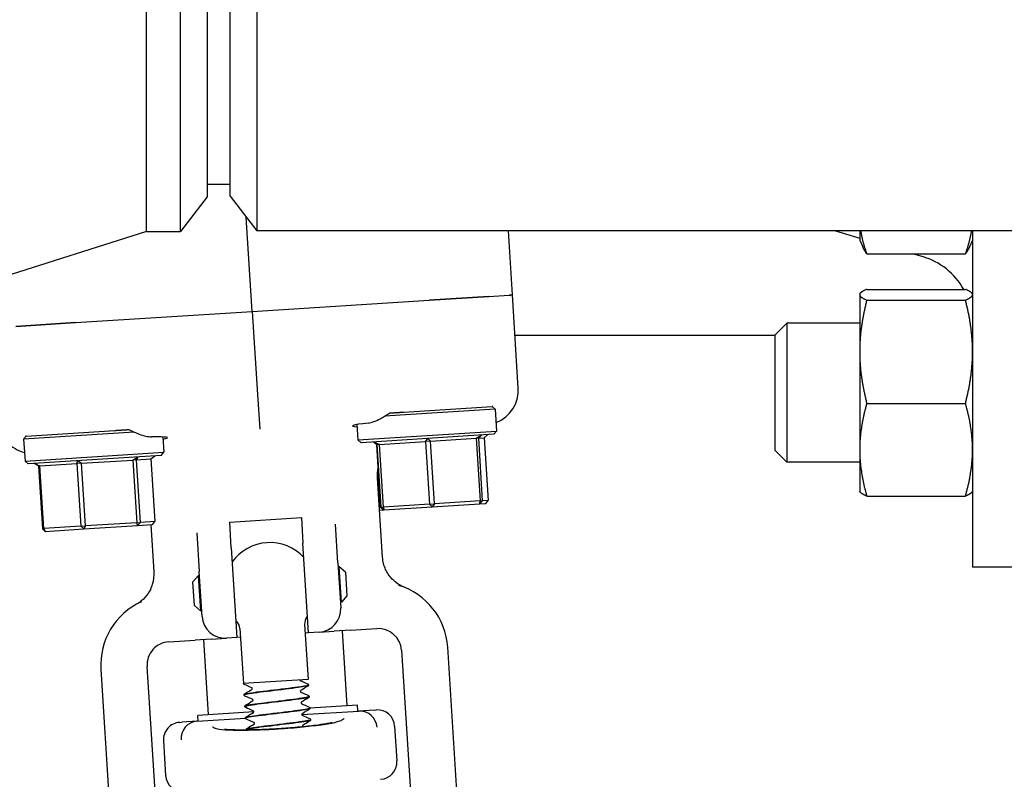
# Model space of a CAD drawing. Header units: inches. Extents: x 24 to 1128, y -69 to 748.
# Tile 620 of 656: x 621.4 to 626.71, y 682.27 to 686.37. Entities that reach past the tile are written whole.
import ezdxf

# ---------------------------------------------------------------- set-up
doc = ezdxf.new("R2010")
doc.units = ezdxf.units.IN
doc.header["$LTSCALE"] = 32
doc.header["$MEASUREMENT"] = 0
doc.layers.add('Visible (ANSI)', color=7, linetype='Continuous', lineweight=30)

msp = doc.modelspace()

# ---------------------------------------------------------------- linework, layer by layer
at = {"layer": 'Visible (ANSI)'}
for p, q in [((622.08397, 685.22853), (622.08397, 688.10853)), ((622.26676, 685.22853), (622.26676, 688.10853)), ((622.67951, 688.10603), (622.67951, 685.23103)), ((622.41063, 687.92103), (622.41063, 685.41603)), ((622.53563, 685.41853), (622.53563, 687.91853)), ((622.53563, 685.48103), (622.41063, 685.48103)), ((622.41063, 685.41603), (622.26676, 685.22853)), ((622.53563, 685.41853), (622.67951, 685.23103)), ((622.65428, 684.79729), (622.62203, 685.30594)), ((622.08397, 685.22853), (621.14463, 684.93101)), ((622.08397, 685.22853), (622.26676, 685.22853)), ((659.51676, 685.23103), (622.67951, 685.23103)), ((624.05771, 684.88627), (624.03585, 685.23103)), ((625.80108, 685.23103), (625.93163, 685.19263)), ((625.93163, 685.23103), (625.93163, 685.18082)), ((626.54063, 685.23103), (626.54063, 683.41853)), ((625.93163, 685.18082), (625.94818, 685.14534)), ((626.54063, 685.18082), (626.52409, 685.14534)), ((625.96994, 685.10728), (626.50233, 685.10728)), ((626.22185, 685.10728), (626.27144, 685.0927)), ((623.60902, 684.85782), (623.93061, 684.87821)), ((623.93061, 684.87821), (623.60902, 684.85782)), ((623.93061, 684.87821), (624.0402, 684.88516)), ((623.93061, 684.87821), (624.0402, 684.88516)), ((624.04793, 684.88565), (624.0402, 684.88516)), ((624.0402, 684.88516), (624.04793, 684.88565)), ((624.05771, 684.88627), (624.04793, 684.88565)), ((624.04793, 684.88565), (624.05771, 684.88627)), ((624.08956, 684.38388), (624.05771, 684.88627)), ((625.93163, 684.88983), (625.93273, 684.89219)), ((625.93163, 684.88983), (625.93163, 684.88749)), ((625.93163, 684.88749), (625.93163, 684.57998)), ((625.96994, 684.91627), (626.50233, 684.91627)), ((626.54063, 684.88983), (626.53953, 684.89219)), ((622.65428, 684.79729), (623.60902, 684.85782)), ((622.65428, 684.79729), (623.60902, 684.85782)), ((625.96994, 684.8587), (626.50233, 684.8587)), ((621.69953, 684.73675), (622.65428, 684.79729)), ((621.69953, 684.73675), (622.65428, 684.79729)), ((622.65428, 684.79729), (622.68272, 684.34875)), ((621.37794, 684.71636), (621.69953, 684.73675)), ((621.69953, 684.73675), (621.37794, 684.71636)), ((625.47563, 684.67133), (625.53813, 684.73383)), ((625.53813, 684.73383), (625.53813, 683.98383)), ((625.93163, 684.73383), (625.53813, 684.73383)), ((624.07152, 684.66853), (625.47563, 684.66853)), ((625.47563, 684.04633), (625.47563, 684.67133)), ((625.93163, 684.57998), (625.93163, 684.05133)), ((622.68272, 684.34875), (622.69458, 684.16166)), ((623.47156, 684.25416), (623.9487, 684.28442)), ((623.95239, 684.28465), (623.9487, 684.28442)), ((623.9487, 684.28442), (623.96528, 684.26981)), ((625.96994, 684.30126), (626.50233, 684.30126)), ((623.96528, 684.26981), (623.36835, 684.23196)), ((623.96528, 684.26981), (623.9728, 684.1513)), ((623.21904, 684.18683), (623.2243, 684.10384)), ((622.01733, 684.1463), (621.42039, 684.10845)), ((621.435, 684.12504), (621.42039, 684.10845)), ((621.435, 684.12504), (621.43131, 684.1248)), ((621.435, 684.12504), (621.91214, 684.15529)), ((623.2243, 684.10384), (623.9728, 684.1513)), ((623.95819, 684.13472), (623.24088, 684.08924)), ((623.86232, 684.11298), (623.89043, 684.13042)), ((623.89043, 684.13042), (623.8757, 684.11383)), ((623.90473, 684.11567), (623.92583, 684.13267)), ((623.95819, 684.13472), (623.9728, 684.1513)), ((621.42039, 684.10845), (621.42791, 683.98994)), ((622.17114, 684.12039), (622.17641, 684.0374)), ((623.24088, 684.08924), (623.2243, 684.10384)), ((623.30865, 684.09353), (623.32535, 684.07894)), ((623.31035, 684.09364), (623.34043, 684.07989)), ((623.32681, 684.07903), (623.31035, 684.09364)), ((623.32535, 684.07894), (623.32681, 684.07903)), ((623.34679, 683.74087), (623.32535, 684.07894)), ((623.34043, 684.07989), (623.32681, 684.07903)), ((623.32681, 684.07903), (623.34825, 683.74096)), ((623.34043, 684.07989), (623.5886, 684.09563)), ((623.36187, 683.74182), (623.34043, 684.07989)), ((623.5886, 684.09563), (623.60125, 684.11209)), ((623.61561, 684.09734), (623.5886, 684.09563)), ((623.5886, 684.09563), (623.61003, 683.75756)), ((623.60125, 684.11209), (623.61561, 684.09734)), ((623.61561, 684.09734), (623.86232, 684.11298)), ((623.63704, 683.75927), (623.61561, 684.09734)), ((623.8757, 684.11383), (623.86232, 684.11298)), ((623.86232, 684.11298), (623.88375, 683.77491)), ((623.8757, 684.11383), (623.90473, 684.11567)), ((623.89714, 683.77576), (623.8757, 684.11383)), ((623.90473, 684.11567), (623.92616, 683.7776)), ((621.42791, 683.98994), (622.17641, 684.0374)), ((622.1618, 684.02082), (621.44449, 683.97534)), ((622.10701, 684.00169), (622.12769, 684.01866)), ((622.1618, 684.02082), (622.17641, 684.0374)), ((625.47563, 684.04633), (625.53813, 683.98383)), ((625.93163, 684.05133), (625.93163, 683.82783)), ((621.44449, 683.97534), (621.42791, 683.98994)), ((621.4786, 683.9775), (621.50792, 683.9637)), ((621.50126, 683.96328), (621.4786, 683.9775)), ((621.50792, 683.9637), (621.50126, 683.96328)), ((621.50126, 683.96328), (621.52269, 683.62521)), ((621.50792, 683.9637), (621.70744, 683.97635)), ((621.52936, 683.62563), (621.50792, 683.9637)), ((621.70744, 683.97635), (621.71246, 683.99233)), ((621.73344, 683.978), (621.70744, 683.97635)), ((621.70744, 683.97635), (621.72887, 683.63828)), ((621.71246, 683.99233), (621.73344, 683.978)), ((621.73344, 683.978), (622.01032, 683.99556)), ((621.75487, 683.63993), (621.73344, 683.978)), ((622.01032, 683.99556), (622.03701, 684.01291)), ((622.02965, 683.99678), (622.01032, 683.99556)), ((622.01032, 683.99556), (622.03175, 683.65749)), ((622.03701, 684.01291), (622.02965, 683.99678)), ((622.02965, 683.99678), (622.10701, 684.00169)), ((622.05108, 683.65871), (622.02965, 683.99678)), ((622.10701, 684.00169), (622.12845, 683.66362)), ((625.93163, 683.98383), (625.53813, 683.98383)), ((623.35707, 683.47165), (623.33004, 683.89801)), ((625.93163, 683.82783), (625.93273, 683.82547)), ((626.54063, 683.82783), (626.53953, 683.82547)), ((623.61003, 683.75756), (623.36187, 683.74182)), ((623.61003, 683.75756), (623.63704, 683.75927)), ((623.62448, 683.74282), (623.61003, 683.75756)), ((623.63704, 683.75927), (623.62448, 683.74282)), ((623.62448, 683.74282), (623.88257, 683.75918)), ((623.88375, 683.77491), (623.63704, 683.75927)), ((623.89714, 683.77576), (623.88257, 683.75918)), ((623.88257, 683.75918), (623.88375, 683.77491)), ((623.88257, 683.75918), (623.91416, 683.76118)), ((623.88375, 683.77491), (623.89714, 683.77576)), ((623.92616, 683.7776), (623.89714, 683.77576)), ((623.91416, 683.76118), (623.92616, 683.7776)), ((625.96994, 683.80139), (626.50233, 683.80139)), ((623.34679, 683.74087), (623.34003, 683.74044)), ((623.34102, 683.72484), (623.36334, 683.72626)), ((623.34825, 683.74096), (623.34679, 683.74087)), ((623.34679, 683.74087), (623.36334, 683.72626)), ((623.34825, 683.74096), (623.36187, 683.74182)), ((623.36486, 683.72636), (623.34825, 683.74096)), ((623.36187, 683.74182), (623.36486, 683.72636)), ((623.36334, 683.72626), (623.36486, 683.72636)), ((623.36486, 683.72636), (623.62448, 683.74282)), ((622.03175, 683.65749), (621.75487, 683.63993)), ((622.03175, 683.65749), (622.05108, 683.65871)), ((622.03528, 683.64205), (622.03175, 683.65749)), ((622.05108, 683.65871), (622.03528, 683.64205)), ((622.03528, 683.64205), (622.11621, 683.64718)), ((622.12845, 683.66362), (622.05108, 683.65871)), ((622.12455, 683.3935), (622.10849, 683.6467)), ((622.11621, 683.64718), (622.12845, 683.66362)), ((622.53223, 683.66035), (622.91895, 683.68487)), ((622.54097, 683.52249), (622.53223, 683.66035)), ((622.91895, 683.68487), (622.92769, 683.54701)), ((623.11601, 683.44125), (623.10275, 683.65048)), ((621.52269, 683.62521), (621.52936, 683.62563)), ((621.53691, 683.61045), (621.52269, 683.62521)), ((621.72887, 683.63828), (621.52936, 683.62563)), ((621.52936, 683.62563), (621.53691, 683.61045)), ((621.53691, 683.61045), (621.74563, 683.62369)), ((621.72887, 683.63828), (621.75487, 683.63993)), ((621.74563, 683.62369), (621.72887, 683.63828)), ((621.74563, 683.62369), (622.03528, 683.64205)), ((621.75487, 683.63993), (621.74563, 683.62369)), ((622.35425, 683.60302), (622.36751, 683.39379)), ((622.95838, 683.06305), (622.92769, 683.54701)), ((622.54097, 683.52249), (622.57165, 683.03853)), ((623.11601, 683.44125), (623.13135, 683.19927)), ((622.38286, 683.15181), (622.36751, 683.39379)), ((623.12367, 683.41923), (623.11743, 683.41883)), ((623.13569, 683.22961), (623.12367, 683.41923)), ((623.15684, 683.39002), (623.12367, 683.41923)), ((623.15684, 683.39002), (623.1649, 683.26277)), ((627.35063, 683.41853), (626.54063, 683.41853)), ((622.33349, 683.33781), (622.3627, 683.37098)), ((622.34156, 683.21057), (622.33349, 683.33781)), ((622.36894, 683.37137), (622.3627, 683.37098)), ((622.3627, 683.37098), (622.37472, 683.18136)), ((623.13569, 683.22961), (623.12946, 683.22921)), ((623.1649, 683.26277), (623.13569, 683.22961)), ((622.34156, 683.21057), (622.37472, 683.18136)), ((622.38096, 683.18175), (622.37472, 683.18136)), ((622.5874, 683.08653), (622.60619, 682.79022)), ((622.9367, 683.10867), (622.95548, 682.81237)), ((622.95838, 683.06305), (622.93966, 683.06187)), ((623.01451, 683.06661), (622.95838, 683.06305)), ((623.01451, 683.06661), (623.096, 683.07178)), ((623.18476, 683.07741), (623.096, 683.07178)), ((623.13926, 683.07452), (623.16497, 682.66909)), ((623.18476, 683.07741), (623.32639, 683.08639)), ((622.20364, 683.0152), (622.34527, 683.02418)), ((622.43403, 683.02981), (622.34527, 683.02418)), ((622.39077, 683.02707), (622.41647, 682.62163)), ((622.43403, 683.02981), (622.51552, 683.03498)), ((622.57165, 683.03853), (622.51552, 683.03498)), ((622.59037, 683.03972), (622.57165, 683.03853)), ((623.45905, 682.96955), (623.53023, 681.8468)), ((623.77973, 681.86262), (623.70855, 682.98537)), ((621.8373, 682.86672), (621.90849, 681.74398)), ((622.15799, 681.7598), (622.0868, 682.88254)), ((622.95548, 682.81237), (622.60619, 682.79022)), ((622.95738, 682.78249), (622.95742, 682.78187)), ((622.61006, 682.72912), (622.6101, 682.7285)), ((622.96134, 682.72005), (622.96138, 682.71943)), ((622.66224, 682.63721), (622.36034, 682.61807)), ((622.61402, 682.66668), (622.61406, 682.66606)), ((622.92118, 682.62232), (623.22895, 682.64183)), ((622.9653, 682.65761), (622.96534, 682.65699)), ((623.22111, 682.67265), (622.96532, 682.65643)), ((623.22308, 682.64146), (623.22111, 682.67265)), ((623.31149, 682.64707), (623.22895, 682.64183)), ((623.31149, 682.64707), (623.32288, 682.64779)), ((622.35645, 682.58651), (622.27391, 682.58128)), ((622.35645, 682.58651), (622.6181, 682.6031)), ((622.36231, 682.58688), (622.36034, 682.61807)), ((622.61798, 682.60425), (622.61802, 682.60363)), ((622.96926, 682.59517), (622.96929, 682.59455)), ((622.26251, 682.58055), (622.27391, 682.58128)), ((622.62194, 682.54181), (622.62198, 682.54119)), ((623.42238, 682.56016), (623.43424, 682.37303)), ((622.17488, 682.48106), (622.18675, 682.29394))]:
    msp.add_line(p, q, dxfattribs=at)
for centre, radius, start, end in [((626.16563, 684.73294), 0.375, 29.26785, 73.61155), ((622.7492, 683.30029), 0.25, 42.82295, 144.43301), ((623.3343, 682.96164), 0.375, 3.62798, 72.73227), ((622.21155, 682.89045), 0.375, 114.52369, 183.62798), ((623.0066, 683.19136), 0.125, 273.62798, 3.62798), ((622.50761, 683.15972), 0.125, 183.62798, 273.62798), ((622.7492, 683.30029), 0.25, 222.82295, 224.16378), ((622.52502, 683.08257), 0.0625, 3.62798, 44.16378), ((622.99907, 683.11263), 0.0625, 143.09218, 183.62798), ((622.7492, 683.30029), 0.25, 323.09218, 324.43301), ((623.3343, 682.96164), 0.125, 3.62798, 93.62798), ((622.21155, 682.89045), 0.125, 93.62798, 183.62798), ((623.32882, 682.55423), 0.09375, 3.62798, 93.62798), ((622.26845, 682.48699), 0.09375, 93.62798, 183.62798), ((623.34068, 682.3671), 0.09375, 273.62798, 3.62798), ((622.28031, 682.29987), 0.09375, 183.62798, 273.62798)]:
    msp.add_arc(centre, radius, start, end, dxfattribs=at)
for centre, major_axis, ratio, start_param, end_param in [((623.90072, 684.37299), (-0.18338, 0.04709), 0.9903423, 2.1937689, 3.4534494), ((623.59367, 684.20454), (0.3992, 0.02531), 0.0433333, 2.4752022, 3.4970139), ((621.47141, 684.21895), (0.17596, 0.06988), 0.9903423, 3.5077861, 4.0894164), ((621.79728, 684.09064), (0.3992, 0.02531), 0.0433333, 5.9277641, 6.9495757), ((623.00951, 682.53398), (0.23898, 0.10328), 0.1325254, 0.3357379, 0.3537118), ((623.23574, 682.54832), (-0.02413, 0.09068), 0.976791, 4.5200982, 6.0729206), ((622.36152, 682.49289), (-0.01248, -0.093), 0.976791, 3.3518573, 4.9046798), ((622.58776, 682.50724), (-0.25011, 0.07226), 0.1325254, 5.9294735, 5.9474474)]:
    msp.add_ellipse(centre, major_axis=major_axis, ratio=ratio, start_param=start_param, end_param=end_param, dxfattribs=at)
for points, weights in [([(625.93713, 685.23103), (625.94594, 685.17292), (625.96994, 685.10728)], [1.01792290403, 1.02345091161, 1]), ([(626.50233, 685.10728), (626.52633, 685.17292), (626.53514, 685.23103)], [1, 1.02345091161, 1.01792290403]), ([(625.96994, 685.10728), (625.9567, 685.12706), (625.94818, 685.14534)], [1, 1.01279805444, 1.01696531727]), ([(626.52409, 685.14534), (626.51556, 685.12706), (626.50233, 685.10728)], [1.01696531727, 1.01279805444, 1]), ([(625.96994, 684.91627), (625.93163, 684.90084), (625.93163, 684.88749)], [1, 1.0379548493, 1]), ([(625.93163, 684.88749), (625.93163, 684.87413), (625.96994, 684.8587)], [1, 1.0379548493, 1]), ([(626.54063, 684.88749), (626.54063, 684.90084), (626.50233, 684.91627)], [1, 1.0379548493, 1]), ([(626.50233, 684.8587), (626.54063, 684.87413), (626.54063, 684.88749)], [1, 1.0379548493, 1]), ([(625.96994, 684.8587), (625.93163, 684.70934), (625.93163, 684.57998)], [1, 1.0379548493, 1]), ([(626.54063, 684.57998), (626.54063, 684.70934), (626.50233, 684.8587)], [1, 1.0379548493, 1]), ([(625.93163, 684.57998), (625.93163, 684.45063), (625.96994, 684.30126)], [1, 1.0379548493, 1]), ([(626.50233, 684.30126), (626.54063, 684.45063), (626.54063, 684.57998)], [1, 1.0379548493, 1]), ([(625.96994, 684.30126), (625.93163, 684.16732), (625.93163, 684.05133)], [1, 1.0379548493, 1]), ([(626.54063, 684.05133), (626.54063, 684.16732), (626.50233, 684.30126)], [1, 1.0379548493, 1]), ([(623.39486, 684.2493), (623.43313, 684.25173), (623.47156, 684.25416)], [0.999970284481, 0.999969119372, 0.999971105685]), ([(621.91214, 684.15529), (621.95057, 684.15773), (621.98884, 684.16015)], [0.999971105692, 0.99996911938, 0.999970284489]), ([(625.93163, 684.05133), (625.93163, 683.93533), (625.96994, 683.80139)], [1, 1.0379548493, 1]), ([(626.50233, 683.80139), (626.54063, 683.93533), (626.54063, 684.05133)], [1, 1.0379548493, 1]), ([(625.96994, 683.80139), (625.93796, 683.81427), (625.93273, 683.82547)], [1, 1.0314924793, 1.01072411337]), ([(626.53953, 683.82547), (626.53431, 683.81427), (626.50233, 683.80139)], [1.01072411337, 1.0314924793, 1])]:
    msp.add_rational_spline(points, weights, degree=2, dxfattribs=at)
for points in [[(623.95239, 684.28465), (623.95196, 684.28387), (623.95153, 684.28309), (623.95108, 684.28232)], [(623.33004, 683.89801), (623.3288, 683.9175), (623.32985, 683.93703), (623.33314, 683.9562)], [(622.91123, 682.8068), (622.92508, 682.8006), (622.93894, 682.79442), (622.9528, 682.78824)], [(622.65229, 682.76662), (622.63844, 682.77282), (622.62458, 682.77901), (622.61072, 682.78518)], [(622.61388, 682.73541), (622.62685, 682.74329), (622.63983, 682.75118), (622.65279, 682.75908)], [(622.9536, 682.77558), (622.94062, 682.7677), (622.92765, 682.75981), (622.91469, 682.7519)], [(622.91518, 682.74436), (622.92904, 682.73816), (622.94289, 682.73198), (622.95676, 682.7258)], [(622.65625, 682.70419), (622.6424, 682.71039), (622.62854, 682.71657), (622.61468, 682.72275)], [(622.61784, 682.67297), (622.63081, 682.68085), (622.64379, 682.68874), (622.65675, 682.69664)], [(622.95756, 682.71314), (622.94458, 682.70526), (622.93161, 682.69737), (622.91865, 682.68947)], [(622.66021, 682.64175), (622.64636, 682.64795), (622.6325, 682.65413), (622.61864, 682.66031)], [(622.91914, 682.68193), (622.93299, 682.67573), (622.94685, 682.66954), (622.96071, 682.66337)], [(622.96152, 682.6507), (622.94854, 682.64282), (622.93557, 682.63493), (622.92261, 682.62703)], [(622.6218, 682.61053), (622.63477, 682.61841), (622.64774, 682.6263), (622.66071, 682.63421)], [(622.66417, 682.57931), (622.65032, 682.58551), (622.63646, 682.5917), (622.6226, 682.59787)], [(622.9231, 682.61949), (622.93695, 682.61329), (622.95081, 682.60711), (622.96467, 682.60093)], [(622.96548, 682.58827), (622.9525, 682.58039), (622.93953, 682.5725), (622.92656, 682.56459)], [(622.6225, 682.53924), (622.62225, 682.53982), (622.62205, 682.54048), (622.62198, 682.54116)], [(622.62575, 682.5481), (622.63873, 682.55598), (622.6517, 682.56387), (622.66467, 682.57177)], [(622.92706, 682.55705), (622.92733, 682.55693), (622.9276, 682.55681), (622.92787, 682.55669)]]:
    msp.add_open_spline(points, degree=3, dxfattribs=at)
for points, knots in [([(623.2792, 684.19534), (623.29804, 684.19758), (623.32009, 684.2057), (623.36025, 684.22657), (623.37778, 684.23742), (623.39486, 684.2493)], [2.4581256, 2.4581256, 2.4581256, 2.4581256, 2.68988255, 2.68988255, 2.85814401, 2.85814401, 2.85814401, 2.85814401]), ([(621.4329, 684.12265), (621.43263, 684.12301), (621.43236, 684.12337), (621.43183, 684.12409), (621.43157, 684.12444), (621.43131, 684.1248)], [2.930890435, 2.930890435, 2.930890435, 2.930890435, 2.936136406, 2.936136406, 2.941287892, 2.941287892, 2.941287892, 2.941287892]), ([(621.98884, 684.16015), (622.00732, 684.15051), (622.02611, 684.14195), (622.06858, 684.12632), (622.09144, 684.12107), (622.11039, 684.12123)], [0.52955844, 0.52955844, 0.52955844, 0.52955844, 0.6981502, 0.6981502, 0.92955653, 0.92955653, 0.92955653, 0.92955653]), ([(623.38728, 683.38088), (623.38222, 683.38861), (623.37773, 683.39672), (623.36422, 683.4261), (623.35853, 683.44864), (623.35707, 683.47165)], [0.29103261, 0.29103261, 0.29103261, 0.29103261, 0.36171436, 0.36171436, 0.53738428, 0.53738428, 0.53738428, 0.53738428]), ([(622.10605, 683.29965), (622.11009, 683.30795), (622.11351, 683.31657), (622.12321, 683.34741), (622.126, 683.37049), (622.12455, 683.3935)], [0.29103261, 0.29103261, 0.29103261, 0.29103261, 0.36171436, 0.36171436, 0.53738428, 0.53738428, 0.53738428, 0.53738428]), ([(623.46677, 683.31274), (623.46578, 683.31319), (623.46482, 683.31364), (623.45388, 683.3188), (623.43161, 683.33028), (623.40129, 683.36154), (623.39381, 683.37089), (623.38728, 683.38088)], [0.01027275, 0.01027275, 0.01027275, 0.01027275, 0.01655356, 0.01655356, 0.11390533, 0.11390533, 0.15067112, 0.15067112, 0.15067112, 0.15067112]), ([(622.10605, 683.29965), (622.09799, 683.28307), (622.08753, 683.26778), (622.06131, 683.23945), (622.04813, 683.23002), (622.03857, 683.22374), (622.03704, 683.22278), (622.0358, 683.22201)], [0, 0, 0, 0, 0.14044728, 0.14044728, 0.29472543, 0.29472543, 0.32889511, 0.32889511, 0.32889511, 0.32889511]), ([(623.47423, 683.30955), (623.47413, 683.30959), (623.47404, 683.30963), (623.47149, 683.31066), (623.4691, 683.31169), (623.46677, 683.31274)], [-0.369912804, -0.369912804, -0.369912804, -0.369912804, -0.369497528, -0.369497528, -0.358790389, -0.358790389, -0.358790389, -0.358790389]), ([(622.0358, 683.22201), (622.03362, 683.22067), (622.03138, 683.21935), (622.02898, 683.21801), (622.02889, 683.21796), (622.0288, 683.21791)], [-0.020804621, -0.020804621, -0.020804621, -0.020804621, 0, 0, 0.00080674, 0.00080674, 0.00080674, 0.00080674]), ([(622.90935, 682.80944), (622.90964, 682.80836), (622.91025, 682.80761), (622.91099, 682.80691), (622.91119, 682.80682), (622.91123, 682.8068), (622.91123, 682.8068), (622.91123, 682.8068)], [0, 0, 0, 0, 0.019585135, 0.019585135, 0.03717489, 0.03717489, 0.039574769, 0.039574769, 0.039574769, 0.039574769]), ([(622.61072, 682.78518), (622.61003, 682.78549), (622.60929, 682.78587), (622.60806, 682.78693), (622.60762, 682.78739), (622.60681, 682.7886), (622.60645, 682.78937), (622.60626, 682.79023)], [0, 0, 0, 0, 0.023435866, 0.023435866, 0.035520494, 0.035520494, 0.047958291, 0.047958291, 0.047958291, 0.047958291]), ([(622.61044, 682.72849), (622.61027, 682.73005), (622.61635, 682.73201), (622.62866, 682.73436), (622.65289, 682.73898), (622.70064, 682.74509), (622.75365, 682.75154), (622.80645, 682.75796), (622.86321, 682.76463), (622.90238, 682.77019), (622.93714, 682.77512), (622.95732, 682.77913), (622.95737, 682.78186)], [94.2450706, 94.2450706, 94.2450706, 94.2450706, 94.7168163, 94.7168163, 94.7168163, 95.6446581, 95.6446581, 95.6446581, 96.5689115, 96.5689115, 96.5689115, 97.3893723, 97.3893723, 97.3893723, 97.3893723]), ([(622.95721, 682.7825), (622.95722, 682.78013), (622.94243, 682.77681), (622.9154, 682.77272), (622.88025, 682.7674), (622.82525, 682.76082), (622.77148, 682.75432), (622.71774, 682.74783), (622.66651, 682.74149), (622.63746, 682.73656), (622.61958, 682.73352), (622.61036, 682.73104), (622.61036, 682.72914)], [-103.6752666, -103.6752666, -103.6752666, -103.6752666, -102.9605503, -102.9605503, -102.9605503, -102.0313957, -102.0313957, -102.0313957, -101.1024988, -101.1024988, -101.1024988, -100.5309649, -100.5309649, -100.5309649, -100.5309649]), ([(622.65434, 682.76296), (622.65427, 682.76417), (622.65369, 682.76525), (622.65284, 682.76628), (622.65254, 682.76647), (622.65232, 682.76661), (622.65229, 682.76663), (622.65229, 682.76663)], [0, 0, 0, 0, 0.02017106, 0.02017106, 0.036592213, 0.036592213, 0.045399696, 0.045399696, 0.045399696, 0.045399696]), ([(622.65279, 682.75908), (622.65285, 682.75912), (622.65301, 682.75924), (622.65349, 682.75981), (622.65377, 682.76021), (622.65424, 682.76138), (622.65439, 682.76217), (622.65434, 682.76296)], [0.008751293, 0.008751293, 0.008751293, 0.008751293, 0.024017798, 0.024017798, 0.03673453, 0.03673453, 0.049915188, 0.049915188, 0.049915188, 0.049915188]), ([(622.91471, 682.75192), (622.91467, 682.75189), (622.9145, 682.75178), (622.91399, 682.75117), (622.9137, 682.75077), (622.91324, 682.7496), (622.91309, 682.74881), (622.91314, 682.74803)], [0.006616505, 0.006616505, 0.006616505, 0.006616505, 0.024017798, 0.024017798, 0.03673453, 0.03673453, 0.049915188, 0.049915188, 0.049915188, 0.049915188]), ([(622.91314, 682.74803), (622.91321, 682.74682), (622.91378, 682.74573), (622.91464, 682.74471), (622.91494, 682.74451), (622.91516, 682.74438), (622.91519, 682.74436), (622.91519, 682.74436)], [0, 0, 0, 0, 0.02017106, 0.02017106, 0.036592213, 0.036592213, 0.045399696, 0.045399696, 0.045399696, 0.045399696]), ([(622.9528, 682.78824), (622.95353, 682.78791), (622.95432, 682.78751), (622.95564, 682.7863), (622.95612, 682.78577), (622.95694, 682.78436), (622.95727, 682.78346), (622.95738, 682.78251)], [0, 0, 0, 0, 0.024898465, 0.024898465, 0.037820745, 0.037820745, 0.051208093, 0.051208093, 0.051208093, 0.051208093]), ([(622.95742, 682.78184), (622.95744, 682.78056), (622.95704, 682.77933), (622.95604, 682.77761), (622.95549, 682.77703), (622.9545, 682.77616), (622.95404, 682.77585), (622.9536, 682.77558)], [0, 0, 0, 0, 0.017960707, 0.017960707, 0.035135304, 0.035135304, 0.051182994, 0.051182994, 0.051182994, 0.051182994]), ([(622.61006, 682.72915), (622.61004, 682.73042), (622.61044, 682.73165), (622.61143, 682.73338), (622.61199, 682.73396), (622.61298, 682.73483), (622.61343, 682.73514), (622.61388, 682.73541)], [0, 0, 0, 0, 0.017960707, 0.017960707, 0.035135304, 0.035135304, 0.051182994, 0.051182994, 0.051182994, 0.051182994]), ([(622.61468, 682.72275), (622.61394, 682.72307), (622.61316, 682.72348), (622.61183, 682.72468), (622.61136, 682.72522), (622.61054, 682.72662), (622.61021, 682.72753), (622.6101, 682.72847)], [0, 0, 0, 0, 0.024898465, 0.024898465, 0.037820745, 0.037820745, 0.051208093, 0.051208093, 0.051208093, 0.051208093]), ([(622.61425, 682.66605), (622.61408, 682.66684), (622.61557, 682.66773), (622.61881, 682.66873), (622.63134, 682.67262), (622.66978, 682.67815), (622.71935, 682.68438), (622.76881, 682.6906), (622.82817, 682.69745), (622.87473, 682.70349), (622.9212, 682.70951), (622.95384, 682.71466), (622.96017, 682.71814), (622.961, 682.7186), (622.96137, 682.71902), (622.96131, 682.71942)], [87.9618853, 87.9618853, 87.9618853, 87.9618853, 88.2020629, 88.2020629, 88.2020629, 89.131595, 89.131595, 89.131595, 90.0591077, 90.0591077, 90.0591077, 90.9847722, 90.9847722, 90.9847722, 91.106187, 91.106187, 91.106187, 91.106187]), ([(622.96134, 682.72008), (622.96134, 682.72007), (622.96134, 682.72006), (622.96134, 682.72005), (622.96154, 682.71698), (622.93504, 682.71221), (622.89202, 682.7064), (622.84901, 682.70059), (622.79052, 682.69379), (622.73889, 682.68744), (622.68727, 682.68108), (622.64374, 682.67524), (622.62495, 682.67096), (622.61767, 682.6693), (622.61417, 682.66789), (622.61432, 682.6667)], [-97.3920813, -97.3920813, -97.3920813, -97.3920813, -97.3894346, -97.3894346, -97.3894346, -96.461786, -96.461786, -96.461786, -95.5343789, -95.5343789, -95.5343789, -94.6072107, -94.6072107, -94.6072107, -94.2477796, -94.2477796, -94.2477796, -94.2477796]), ([(622.6583, 682.70052), (622.65822, 682.70173), (622.65765, 682.70281), (622.65679, 682.70384), (622.6565, 682.70403), (622.65628, 682.70417), (622.65624, 682.70419), (622.65624, 682.70419)], [0, 0, 0, 0, 0.02017106, 0.02017106, 0.036592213, 0.036592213, 0.045399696, 0.045399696, 0.045399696, 0.045399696]), ([(622.65675, 682.69664), (622.65681, 682.69668), (622.65697, 682.69681), (622.65745, 682.69737), (622.65773, 682.69778), (622.6582, 682.69895), (622.65835, 682.69974), (622.6583, 682.70052)], [0.008751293, 0.008751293, 0.008751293, 0.008751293, 0.024017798, 0.024017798, 0.03673453, 0.03673453, 0.049915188, 0.049915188, 0.049915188, 0.049915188]), ([(622.91867, 682.68948), (622.91863, 682.68946), (622.91846, 682.68935), (622.91795, 682.68874), (622.91766, 682.68833), (622.9172, 682.68716), (622.91704, 682.68638), (622.91709, 682.68559)], [0.006616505, 0.006616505, 0.006616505, 0.006616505, 0.024017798, 0.024017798, 0.03673453, 0.03673453, 0.049915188, 0.049915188, 0.049915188, 0.049915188]), ([(622.95676, 682.7258), (622.95749, 682.72547), (622.95828, 682.72507), (622.9596, 682.72387), (622.96008, 682.72333), (622.9609, 682.72192), (622.96123, 682.72102), (622.96134, 682.72008)], [0, 0, 0, 0, 0.024898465, 0.024898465, 0.037820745, 0.037820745, 0.051208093, 0.051208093, 0.051208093, 0.051208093]), ([(622.96138, 682.7194), (622.9614, 682.71812), (622.961, 682.7169), (622.96, 682.71517), (622.95945, 682.71459), (622.95846, 682.71372), (622.958, 682.71341), (622.95756, 682.71314)], [0, 0, 0, 0, 0.017960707, 0.017960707, 0.035135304, 0.035135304, 0.051182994, 0.051182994, 0.051182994, 0.051182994]), ([(622.61402, 682.66671), (622.614, 682.66799), (622.6144, 682.66921), (622.61539, 682.67094), (622.61595, 682.67152), (622.61694, 682.67239), (622.61739, 682.6727), (622.61784, 682.67297)], [0, 0, 0, 0, 0.017960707, 0.017960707, 0.035135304, 0.035135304, 0.051182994, 0.051182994, 0.051182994, 0.051182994]), ([(622.61864, 682.66031), (622.6179, 682.66064), (622.61712, 682.66104), (622.61579, 682.66225), (622.61532, 682.66278), (622.61449, 682.66419), (622.61417, 682.66509), (622.61406, 682.66604)], [0, 0, 0, 0, 0.024898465, 0.024898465, 0.037820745, 0.037820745, 0.051208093, 0.051208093, 0.051208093, 0.051208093]), ([(622.96514, 682.65763), (622.96529, 682.65695), (622.96418, 682.65618), (622.96176, 682.65534), (622.95096, 682.65157), (622.91426, 682.64617), (622.86567, 682.64001), (622.81709, 682.63385), (622.75777, 682.62701), (622.71032, 682.62092), (622.66287, 682.61483), (622.62841, 682.60957), (622.62008, 682.60596), (622.61865, 682.60535), (622.61799, 682.60478), (622.61808, 682.60425)], [-91.108896, -91.108896, -91.108896, -91.108896, -90.9008742, -90.9008742, -90.9008742, -89.9748609, -89.9748609, -89.9748609, -89.0490707, -89.0490707, -89.0490707, -88.1235008, -88.1235008, -88.1235008, -87.9645943, -87.9645943, -87.9645943, -87.9645943]), ([(622.61802, 682.6036), (622.61801, 682.60368), (622.61802, 682.60377), (622.61805, 682.60385), (622.61906, 682.60699), (622.64652, 682.6118), (622.68996, 682.61763), (622.73336, 682.62345), (622.79169, 682.63022), (622.84286, 682.63653), (622.89399, 682.64284), (622.93676, 682.64862), (622.95497, 682.65284), (622.96188, 682.65445), (622.9652, 682.65582), (622.96505, 682.65697)], [81.6787, 81.6787, 81.6787, 81.6787, 81.7038978, 81.7038978, 81.7038978, 82.6277161, 82.6277161, 82.6277161, 83.5507651, 83.5507651, 83.5507651, 84.4730857, 84.4730857, 84.4730857, 84.8230016, 84.8230016, 84.8230016, 84.8230016]), ([(622.66226, 682.63809), (622.66218, 682.63929), (622.66161, 682.64038), (622.66075, 682.6414), (622.66045, 682.6416), (622.66024, 682.64173), (622.6602, 682.64175), (622.6602, 682.64175)], [0, 0, 0, 0, 0.02017106, 0.02017106, 0.036592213, 0.036592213, 0.045399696, 0.045399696, 0.045399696, 0.045399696]), ([(622.66071, 682.63421), (622.66077, 682.63425), (622.66093, 682.63437), (622.66141, 682.63494), (622.66169, 682.63534), (622.66216, 682.63651), (622.66231, 682.6373), (622.66226, 682.63809)], [0.008751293, 0.008751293, 0.008751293, 0.008751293, 0.024017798, 0.024017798, 0.03673453, 0.03673453, 0.049915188, 0.049915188, 0.049915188, 0.049915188]), ([(622.91709, 682.68559), (622.91717, 682.68438), (622.91774, 682.6833), (622.9186, 682.68227), (622.9189, 682.68208), (622.91912, 682.68194), (622.91915, 682.68192), (622.91915, 682.68192)], [0, 0, 0, 0, 0.02017106, 0.02017106, 0.036592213, 0.036592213, 0.045399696, 0.045399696, 0.045399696, 0.045399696]), ([(622.96071, 682.66337), (622.96145, 682.66304), (622.96224, 682.66263), (622.96356, 682.66143), (622.96404, 682.6609), (622.96486, 682.65949), (622.96519, 682.65859), (622.96529, 682.65764)], [0, 0, 0, 0, 0.024898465, 0.024898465, 0.037820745, 0.037820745, 0.051208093, 0.051208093, 0.051208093, 0.051208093]), ([(622.96534, 682.65696), (622.96536, 682.65569), (622.96496, 682.65446), (622.96396, 682.65273), (622.9634, 682.65215), (622.96242, 682.65128), (622.96196, 682.65097), (622.96152, 682.6507)], [0, 0, 0, 0, 0.017960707, 0.017960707, 0.035135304, 0.035135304, 0.051182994, 0.051182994, 0.051182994, 0.051182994]), ([(622.45601, 682.54847), (622.46548, 682.54521), (622.48344, 682.54268), (622.53434, 682.53938), (622.56679, 682.53864), (622.64205, 682.53905), (622.68414, 682.54019), (622.7725, 682.54424), (622.81794, 682.5471), (622.90623, 682.55417), (622.94826, 682.55832), (623.0234, 682.56737), (623.0558, 682.57218), (623.10746, 682.58203), (623.12574, 682.58695), (623.13499, 682.59152)], [0, 0, 0, 0, 0.344205, 0.344205, 0.6883035, 0.6883035, 1.0322227, 1.0322227, 1.3758839, 1.3758839, 1.7193458, 1.7193458, 2.0628667, 2.0628667, 2.4173808, 2.4173808, 2.4173808, 2.4173808]), ([(622.61798, 682.60427), (622.61796, 682.60555), (622.61836, 682.60678), (622.61935, 682.6085), (622.61991, 682.60909), (622.6209, 682.60995), (622.62135, 682.61026), (622.6218, 682.61053)], [0, 0, 0, 0, 0.017960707, 0.017960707, 0.035135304, 0.035135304, 0.051182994, 0.051182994, 0.051182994, 0.051182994]), ([(622.6226, 682.59787), (622.62186, 682.5982), (622.62107, 682.5986), (622.61975, 682.59981), (622.61928, 682.60034), (622.61845, 682.60175), (622.61812, 682.60265), (622.61802, 682.6036)], [0, 0, 0, 0, 0.024898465, 0.024898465, 0.037820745, 0.037820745, 0.051208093, 0.051208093, 0.051208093, 0.051208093]), ([(622.96894, 682.59518), (622.96913, 682.59386), (622.96477, 682.59224), (622.95575, 682.59033), (622.935, 682.58594), (622.89008, 682.58002), (622.83808, 682.57365), (622.7861, 682.56728), (622.72825, 682.56053), (622.68653, 682.55481), (622.6462, 682.54929), (622.62185, 682.54477), (622.62194, 682.54181)], [-84.8257107, -84.8257107, -84.8257107, -84.8257107, -84.4233738, -84.4233738, -84.4233738, -83.4988671, -83.4988671, -83.4988671, -82.5745653, -82.5745653, -82.5745653, -81.681409, -81.681409, -81.681409, -81.681409]), ([(622.62211, 682.54117), (622.6221, 682.54365), (622.63838, 682.54717), (622.66769, 682.55151), (622.70414, 682.55692), (622.75987, 682.56354), (622.81349, 682.57003), (622.86705, 682.57651), (622.91723, 682.58278), (622.94481, 682.58762), (622.96084, 682.59043), (622.96901, 682.59274), (622.96898, 682.59453)], [75.3955147, 75.3955147, 75.3955147, 75.3955147, 76.1425075, 76.1425075, 76.1425075, 77.0718173, 77.0718173, 77.0718173, 78.0001054, 78.0001054, 78.0001054, 78.5398163, 78.5398163, 78.5398163, 78.5398163]), ([(622.92262, 682.62704), (622.92259, 682.62702), (622.92242, 682.62691), (622.92191, 682.6263), (622.92162, 682.6259), (622.92116, 682.62473), (622.921, 682.62394), (622.92105, 682.62315)], [0.006616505, 0.006616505, 0.006616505, 0.006616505, 0.024017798, 0.024017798, 0.03673453, 0.03673453, 0.049915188, 0.049915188, 0.049915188, 0.049915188]), ([(622.92105, 682.62315), (622.92113, 682.62195), (622.9217, 682.62086), (622.92256, 682.61984), (622.92286, 682.61964), (622.92307, 682.6195), (622.92311, 682.61949), (622.92311, 682.61949)], [0, 0, 0, 0, 0.02017106, 0.02017106, 0.036592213, 0.036592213, 0.045399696, 0.045399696, 0.045399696, 0.045399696]), ([(622.96467, 682.60093), (622.96541, 682.6006), (622.9662, 682.6002), (622.96752, 682.59899), (622.968, 682.59846), (622.96882, 682.59705), (622.96915, 682.59615), (622.96925, 682.5952)], [0, 0, 0, 0, 0.024898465, 0.024898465, 0.037820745, 0.037820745, 0.051208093, 0.051208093, 0.051208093, 0.051208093]), ([(622.9693, 682.59453), (622.96932, 682.59325), (622.96892, 682.59202), (622.96792, 682.5903), (622.96736, 682.58971), (622.96637, 682.58885), (622.96592, 682.58854), (622.96548, 682.58827)], [0, 0, 0, 0, 0.017960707, 0.017960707, 0.035135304, 0.035135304, 0.051182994, 0.051182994, 0.051182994, 0.051182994]), ([(623.13499, 682.59152), (623.13548, 682.59176), (623.13595, 682.592), (623.13842, 682.59328), (623.14022, 682.59432), (623.14449, 682.59709), (623.14661, 682.59881), (623.14869, 682.60097), (623.14913, 682.60146), (623.14956, 682.60201), (623.14961, 682.60207), (623.14966, 682.60212)], [0.05166308, 0.05166308, 0.05166308, 0.05166308, 0.07036558, 0.07036558, 0.15060424, 0.15060424, 0.28322209, 0.28322209, 0.32342002, 0.32342002, 0.3282584, 0.3282584, 0.3282584, 0.3282584]), ([(622.44012, 682.55714), (622.44018, 682.55709), (622.44023, 682.55703), (622.44072, 682.55656), (622.44121, 682.55613), (622.44354, 682.55425), (622.44587, 682.5528), (622.45047, 682.55059), (622.45239, 682.54978), (622.45499, 682.54883), (622.4555, 682.54865), (622.45601, 682.54847)], [-0.00483264, -0.00483264, -0.00483264, -0.00483264, 0, 0, 0.03929975, 0.03929975, 0.17286172, 0.17286172, 0.25278744, 0.25278744, 0.27153158, 0.27153158, 0.27153158, 0.27153158]), ([(623.08789, 682.57989), (623.08789, 682.57988), (623.08774, 682.57984), (623.08637, 682.57945), (623.08325, 682.57864), (623.07208, 682.57618), (623.06236, 682.57429), (623.035, 682.56969), (623.01591, 682.5669), (622.96908, 682.56096), (622.94065, 682.55785), (622.87874, 682.552), (622.84434, 682.54924), (622.77524, 682.54463), (622.74024, 682.54276), (622.67356, 682.54013), (622.64233, 682.53937), (622.58722, 682.53896), (622.56346, 682.53927), (622.52817, 682.54059), (622.51517, 682.54158), (622.50641, 682.54255), (622.50496, 682.54276), (622.50428, 682.54286), (622.50421, 682.54287), (622.50421, 682.54287)], [-3.9197905, -3.9197905, -3.9197905, -3.9197905, -3.8923457, -3.8923457, -3.779618, -3.779618, -3.6122028, -3.6122028, -3.3893232, -3.3893232, -3.1324583, -3.1324583, -2.8590136, -2.8590136, -2.5819763, -2.5819763, -2.308624, -2.308624, -2.0477624, -2.0477624, -1.8214592, -1.8214592, -1.7487926, -1.7487926, -1.7289388, -1.7289388, -1.7289388, -1.7289388]), ([(622.62193, 682.54184), (622.62191, 682.54311), (622.62231, 682.54434), (622.62331, 682.54607), (622.62387, 682.54665), (622.62486, 682.54752), (622.62531, 682.54783), (622.62575, 682.5481)], [0, 0, 0, 0, 0.017960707, 0.017960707, 0.035135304, 0.035135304, 0.051182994, 0.051182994, 0.051182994, 0.051182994]), ([(622.66622, 682.57565), (622.66614, 682.57685), (622.66557, 682.57794), (622.66471, 682.57896), (622.66441, 682.57916), (622.6642, 682.5793), (622.66416, 682.57931), (622.66416, 682.57931)], [0, 0, 0, 0, 0.02017106, 0.02017106, 0.036592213, 0.036592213, 0.045399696, 0.045399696, 0.045399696, 0.045399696]), ([(622.66467, 682.57177), (622.66473, 682.57181), (622.66489, 682.57193), (622.66537, 682.5725), (622.66565, 682.5729), (622.66611, 682.57407), (622.66627, 682.57486), (622.66622, 682.57565)], [0.008751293, 0.008751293, 0.008751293, 0.008751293, 0.024017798, 0.024017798, 0.03673453, 0.03673453, 0.049915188, 0.049915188, 0.049915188, 0.049915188]), ([(622.92658, 682.56461), (622.92655, 682.56458), (622.92638, 682.56447), (622.92586, 682.56386), (622.92558, 682.56346), (622.92512, 682.56229), (622.92496, 682.5615), (622.92501, 682.56071)], [0.006616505, 0.006616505, 0.006616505, 0.006616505, 0.024017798, 0.024017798, 0.03673453, 0.03673453, 0.049915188, 0.049915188, 0.049915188, 0.049915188]), ([(622.92501, 682.56071), (622.92509, 682.55951), (622.92566, 682.55842), (622.92652, 682.5574), (622.92682, 682.5572), (622.92703, 682.55707), (622.92707, 682.55705), (622.92707, 682.55705)], [0, 0, 0, 0, 0.02017106, 0.02017106, 0.036592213, 0.036592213, 0.045399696, 0.045399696, 0.045399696, 0.045399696])]:
    msp.add_open_spline(points, degree=3, knots=knots, dxfattribs=at)

doc.saveas('drawing.dxf')
